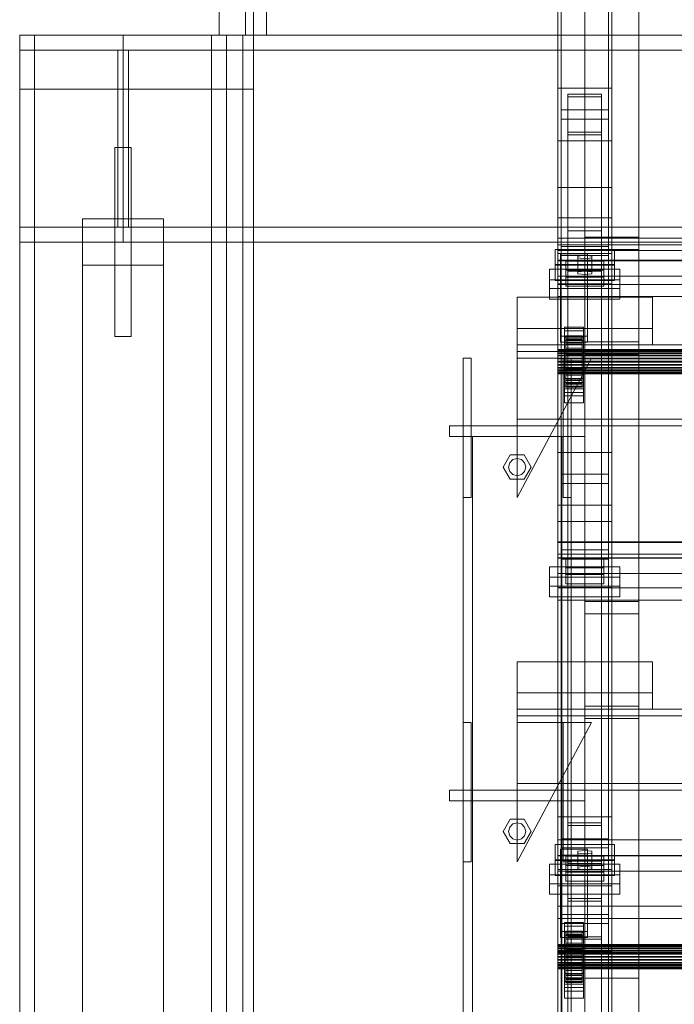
# Model space of a CAD drawing. Header units: millimetres. Extents: x -1970 to 61924, y -58230 to 6847.
# Tile 266 of 656: x -1898 to -1414, y -33417 to -32689. Entities that reach past the tile are written whole.
import ezdxf

# ---------------------------------------------------------------- set-up
doc = ezdxf.new("R2010")
doc.units = ezdxf.units.MM
for name, color, linetype, lineweight in [('COTAS_O', 1, 'Continuous', 0), ('frontal_C03', 7, 'Continuous', 0), ('frontal_tolva', 7, 'Continuous', 0)]:
    doc.layers.add(name, color=color, linetype=linetype, lineweight=lineweight)
doc.dimstyles.new('R19_100', dxfattribs={"dimtxt": 250, "dimasz": 150, "dimexe": 150, "dimexo": 80, "dimgap": 100, "dimtad": 1, "dimtih": 1, "dimtoh": 1, "dimdsep": 46, "dimcen": 0.09, "dimadec": 0, "dimazin": 0, "dimtfac": 1, "dimtdec": 4, "dimtofl": 0, "dimtmove": 0, "dimatfit": 3, "dimfxl": 1, "dimtolj": 1, "dimtzin": 0, "dimarcsym": 0})

# ---------------------------------------------------------------- blocks, each defined once
blk = doc.blocks.new('DIM_R26_45')
at = {"layer": 'COTAS_O'}
for p, q in [((-1725, -31700), (-1025, -31700)), ((-1025, -31700), (-1070, -31850)), ((-1025, -34400), (-1025, -31700)), ((-1025, -31700), (-980, -31850)), ((-1025, -34400), (-1070, -34250)), ((-1025, -34400), (-980, -34250)), ((-1725, -34400), (-1025, -34400))]:
    blk.add_line(p, q, dxfattribs=at)
blk.add_text('2700 O', height=250, rotation=90, dxfattribs=at).set_placement((-1125, -33050))
blk = doc.blocks.new('DIM_R26_46')
at = {"layer": 'COTAS_O'}
for p, q in [((-1725, -33700), (-1575, -33655)), ((1725, -33700), (1575, -33655)), ((-1725, -34400), (-1725, -33700)), ((-1725, -33700), (1725, -33700)), ((-1725, -33700), (-1575, -33745)), ((1725, -33700), (1575, -33745)), ((1725, -34400), (1725, -33700))]:
    blk.add_line(p, q, dxfattribs=at)
blk.add_text('3450 O', height=250, dxfattribs=at).set_placement((0, -33600))

msp = doc.modelspace()

# ---------------------------------------------------------------- linework, layer by layer
at = {"layer": 'frontal_C03'}
for p, q in [((-1500, -34875.113), (-1500, -32314.944)), ((-1500, -32318.841), (-1500, -34879.011)), ((-1500, -32739.193), (-1500, -32514.617)), ((-1460, -32514.617), (-1460, -32739.193)), ((-1497.5, -32856.206), (-1497.5, -32530.737)), ((-1497.5, -32862.943), (-1497.5, -32537.475)), ((-1462.5, -32530.737), (-1462.5, -32856.206)), ((-1462.5, -32862.943), (-1462.5, -32537.475)), ((-1500, -32778.171), (-1500, -32553.595)), ((-1460, -32778.171), (-1460, -32553.595)), ((-1480, -32926.85), (-1480, -32579.944)), ((-1440, -32579.944), (-1440, -32926.85)), ((-1480, -32588.927), (-1480, -32935.833)), ((-1440, -32935.833), (-1440, -32588.927)), ((-1460, -32739.193), (-1500, -32739.193)), ((-1500, -32739.193), (-1500, -32778.171)), ((-1500, -33008.685), (-1500, -32739.193)), ((-1460, -32778.171), (-1460, -32739.193)), ((-1460, -32739.193), (-1460, -33008.685)), ((-1492.5, -32773.613), (-1492.5, -32743.751)), ((-1492.5, -32743.751), (-1467.5, -32743.751)), ((-1492.5, -32743.751), (-1492.5, -32844.643)), ((-1467.5, -32745.504), (-1492.5, -32745.504)), ((-1492.5, -32745.504), (-1492.5, -32771.861)), ((-1492.5, -33340.464), (-1492.5, -32745.504)), ((-1467.5, -32743.751), (-1467.5, -32773.613)), ((-1467.5, -32844.643), (-1467.5, -32743.751)), ((-1467.5, -32771.861), (-1467.5, -32745.504)), ((-1467.5, -32745.504), (-1467.5, -33340.464)), ((-1497.5, -32762.051), (-1497.5, -32755.314)), ((-1497.5, -32755.314), (-1462.5, -32755.314)), ((-1497.5, -33080.782), (-1497.5, -32755.314)), ((-1462.5, -32755.314), (-1462.5, -32762.051)), ((-1462.5, -32755.314), (-1462.5, -33080.782)), ((-1462.5, -32762.051), (-1497.5, -32762.051)), ((-1497.5, -33087.519), (-1497.5, -32762.051)), ((-1462.5, -33087.519), (-1462.5, -32762.051)), ((-1500, -32778.171), (-1460, -32778.171)), ((-1500, -33047.663), (-1500, -32778.171)), ((-1492.5, -32771.861), (-1467.5, -32771.861)), ((-1492.5, -33366.821), (-1492.5, -32771.861)), ((-1467.5, -32773.613), (-1492.5, -32773.613)), ((-1492.5, -32773.613), (-1492.5, -32874.506)), ((-1467.5, -33366.821), (-1467.5, -32771.861)), ((-1467.5, -32773.613), (-1467.5, -32874.506)), ((-1460, -33047.663), (-1460, -32778.171)), ((-1460, -32812.755), (-1500, -32812.755)), ((-1500, -32812.755), (-1500, -32861.478)), ((-1500, -32835.213), (-1500, -32812.755)), ((-1460, -32861.478), (-1460, -32812.755)), ((-1460, -32812.755), (-1460, -32835.213)), ((-1460, -32835.213), (-1500, -32835.213)), ((-1500, -32835.213), (-1500, -32883.936)), ((-1500, -33059.789), (-1500, -32835.213)), ((-1460, -32883.936), (-1460, -32835.213)), ((-1460, -32835.213), (-1460, -33059.789)), ((-1500, -32859.194), (-1500, -32850.211)), ((-1500, -32850.211), (1500, -32850.211)), ((-1500, -32884.317), (-1500, -32850.211)), ((-1467.5, -32844.643), (-1492.5, -32844.643)), ((-1492.5, -32844.643), (-1492.5, -32874.506)), ((-1480, -32858.418), (-1480, -32849.435)), ((-1480, -32849.435), (-1440, -32849.435)), ((-1480, -33196.342), (-1480, -32849.435)), ((-1467.5, -32874.506), (-1467.5, -32844.643)), ((-1440, -32849.435), (-1440, -32858.418)), ((-1440, -32849.435), (-1440, -33196.342)), ((-1500, -32866.511), (-1500, -32855.102)), ((-1500, -32855.102), (1500, -32855.102)), ((-1500, -32866.796), (-1500, -32855.102)), ((-1462.5, -32856.206), (-1497.5, -32856.206)), ((-1497.5, -32856.206), (-1497.5, -32862.943)), ((-1462.5, -32862.943), (-1462.5, -32856.206)), ((-1502, -32869.718), (-1502, -32858.49)), ((-1502, -32858.49), (-1458, -32858.49)), ((-1502, -32870.183), (-1502, -32858.49)), ((1500, -32859.194), (-1500, -32859.194)), ((-1500, -32859.194), (-1500, -32893.3)), ((-1500, -32861.478), (-1460, -32861.478)), ((-1500, -32883.936), (-1500, -32861.478)), ((-1498, -32866.35), (-1498, -32861.858)), ((-1498, -32861.858), (-1478, -32861.858)), ((-1498, -32922.664), (-1498, -32861.858)), ((-1497.5, -32862.943), (-1462.5, -32862.943)), ((-1480, -32862.757), (-1485.196, -32863.43)), ((-1485.196, -32863.43), (-1485.196, -32864.778)), ((-1485.196, -32875.124), (-1485.196, -32863.43)), ((-1485.196, -32864.778), (-1480, -32865.452)), ((-1485.196, -32876.471), (-1485.196, -32864.778)), ((-1440, -32858.418), (-1480, -32858.418)), ((-1480, -32858.418), (-1480, -33205.325)), ((-1474.804, -32863.43), (-1480, -32862.757)), ((-1480, -32874.45), (-1480, -32862.757)), ((-1480, -32865.452), (-1474.804, -32864.778)), ((-1480, -32865.452), (-1480, -32877.145)), ((-1478, -32861.858), (-1478, -32866.35)), ((-1478, -32861.858), (-1478, -32922.664)), ((-1474.804, -32864.778), (-1474.804, -32863.43)), ((-1474.804, -32875.124), (-1474.804, -32863.43)), ((-1474.804, -32876.471), (-1474.804, -32864.778)), ((-1460, -32883.936), (-1460, -32861.478)), ((-1458, -32858.49), (-1458, -32869.718)), ((-1458, -32858.49), (-1458, -32870.183)), ((-1440, -33205.325), (-1440, -32858.418)), ((-1458, -32869.718), (-1502, -32869.718)), ((-1502, -32869.718), (-1502, -32881.412)), ((-1458, -32870.183), (-1502, -32870.183)), ((-1502, -32870.183), (-1502, -32881.412)), ((1500, -32866.511), (-1500, -32866.511)), ((-1500, -32866.511), (-1500, -32878.204)), ((1500, -32866.796), (-1500, -32866.796)), ((-1500, -32866.796), (-1500, -32878.204)), ((-1478, -32866.35), (-1498, -32866.35)), ((-1498, -32866.35), (-1498, -32927.156)), ((-1494, -32873.919), (-1494, -32867.182)), ((-1494, -32867.182), (-1466, -32867.182)), ((-1494, -32878.876), (-1494, -32867.182)), ((-1478, -32927.156), (-1478, -32866.35)), ((-1466, -32867.182), (-1466, -32873.919)), ((-1466, -32867.182), (-1466, -32878.876)), ((-1458, -32881.412), (-1458, -32869.718)), ((-1458, -32881.412), (-1458, -32870.183)), ((-1506, -32887.482), (-1506, -32873.109)), ((-1506, -32873.109), (-1454, -32873.109)), ((-1506, -32880.905), (-1506, -32873.109)), ((-1500, -32878.204), (1500, -32878.204)), ((-1466, -32873.919), (-1494, -32873.919)), ((-1494, -32873.919), (-1494, -32885.613)), ((-1466, -32878.876), (-1494, -32878.876)), ((-1494, -32878.876), (-1494, -32885.613)), ((-1492.5, -32874.506), (-1467.5, -32874.506)), ((-1485.196, -32875.124), (-1480, -32874.45)), ((-1485.196, -32876.471), (-1485.196, -32875.124)), ((-1480, -32877.145), (-1485.196, -32876.471)), ((-1480, -32874.45), (-1474.804, -32875.124)), ((-1474.804, -32876.471), (-1480, -32877.145)), ((-1474.804, -32875.124), (-1474.804, -32876.471)), ((-1466, -32885.613), (-1466, -32873.919)), ((-1466, -32885.613), (-1466, -32878.876)), ((-1454, -32873.109), (-1454, -32887.482)), ((-1454, -32873.109), (-1454, -32880.905)), ((-1454, -32880.905), (-1506, -32880.905)), ((-1506, -32880.905), (-1506, -32895.278)), ((-1502, -32881.412), (-1458, -32881.412)), ((-1500, -32883.936), (-1460, -32883.936)), ((-1500, -33108.512), (-1500, -32883.936)), ((1500, -32884.317), (-1500, -32884.317)), ((-1500, -32884.317), (-1500, -32893.3)), ((-1494, -32885.613), (-1466, -32885.613)), ((-1460, -33108.512), (-1460, -32883.936)), ((-1454, -32895.278), (-1454, -32880.905)), ((-1530, -32916.942), (-1530, -32893.896)), ((-1530, -32893.896), (-1430, -32893.896)), ((-1530, -32928.942), (-1530, -32893.896)), ((-1454, -32887.482), (-1506, -32887.482)), ((-1506, -32887.482), (-1506, -32895.278)), ((-1500, -32893.3), (1500, -32893.3)), ((-1454, -32895.278), (-1454, -32887.482)), ((-1430, -32893.896), (-1430, -32916.942)), ((-1430, -32893.896), (-1430, -32928.942)), ((-1506, -32895.278), (-1454, -32895.278)), ((-1495, -32918.767), (-1495, -32916.072)), ((-1495, -32916.072), (-1481, -32916.072)), ((-1495, -32956.999), (-1495, -32916.072)), ((-1481, -32916.072), (-1481, -32918.767)), ((-1481, -32916.072), (-1481, -32956.999)), ((-1430, -32916.942), (-1530, -32916.942)), ((-1530, -32916.942), (-1530, -32928.942)), ((-1478, -32922.664), (-1498, -32922.664)), ((-1498, -32922.664), (-1498, -32927.156)), ((-1481, -32918.767), (-1495, -32918.767)), ((-1495, -32918.767), (-1495, -32959.694)), ((-1495, -32925.953), (-1495, -32923.258)), ((-1495, -32923.258), (-1481, -32923.258)), ((-1495, -32964.185), (-1495, -32923.258)), ((-1494, -32932.482), (-1494, -32922.488)), ((-1494, -32922.488), (-1494, -32923.308)), ((-1494, -32922.488), (-1482, -32922.488)), ((-1494, -32922.961), (-1494, -32922.488)), ((-1494, -32932.706), (-1494, -32922.961)), ((-1494, -32922.961), (-1482, -32922.961)), ((-1494, -32924.696), (-1494, -32922.961)), ((-1494, -32932.87), (-1494, -32923.308)), ((-1494, -32923.308), (-1494, -32925.367)), ((-1494, -32923.308), (-1482, -32923.308)), ((-1482, -32923.308), (-1482, -32922.488)), ((-1482, -32922.488), (-1482, -32932.482)), ((-1482, -32922.488), (-1482, -32922.961)), ((-1482, -32922.961), (-1482, -32932.706)), ((-1482, -32922.961), (-1482, -32924.696)), ((-1482, -32925.367), (-1482, -32923.308)), ((-1482, -32923.308), (-1482, -32932.87)), ((-1481, -32959.694), (-1481, -32918.767)), ((-1481, -32923.258), (-1481, -32925.953)), ((-1481, -32923.258), (-1481, -32964.185)), ((-1478, -32927.156), (-1478, -32922.664)), ((-1430, -32928.942), (-1430, -32916.942)), ((-1530, -32928.942), (-1530, -32933.942)), ((1530, -32928.942), (-1530, -32928.942)), ((-1530, -32928.942), (-1430, -32928.942)), ((-1498, -32927.156), (-1478, -32927.156)), ((-1481, -32925.953), (-1495, -32925.953)), ((-1495, -32925.953), (-1495, -32966.88)), ((-1494, -32933.528), (-1494, -32924.696)), ((-1494, -32924.696), (-1482, -32924.696)), ((-1494, -32927.575), (-1494, -32924.696)), ((-1494, -32933.845), (-1494, -32925.367)), ((-1494, -32925.367), (-1494, -32928.523)), ((-1494, -32925.367), (-1482, -32925.367)), ((-1494, -32934.891), (-1494, -32927.575)), ((-1494, -32927.575), (-1482, -32927.575)), ((-1494, -32931.401), (-1494, -32927.575)), ((-1494, -32935.34), (-1494, -32928.523)), ((-1494, -32928.523), (-1494, -32932.562)), ((-1494, -32928.523), (-1482, -32928.523)), ((-1482, -32924.696), (-1482, -32933.528)), ((-1482, -32924.696), (-1482, -32927.575)), ((-1482, -32928.523), (-1482, -32925.367)), ((-1482, -32925.367), (-1482, -32933.845)), ((-1482, -32927.575), (-1482, -32934.891)), ((-1482, -32927.575), (-1482, -32931.401)), ((-1482, -32932.562), (-1482, -32928.523)), ((-1482, -32928.523), (-1482, -32935.34)), ((-1481, -32966.88), (-1481, -32925.953)), ((-1440, -32926.85), (-1480, -32926.85)), ((-1480, -32926.85), (-1480, -32935.833)), ((-1440, -32935.833), (-1440, -32926.85)), ((1530, -32933.942), (-1530, -32933.942)), ((-1530, -32933.942), (-1530, -32983.942)), ((-1500, -32932.706), (-1500, -32932.482)), ((-1500, -32932.482), (-1500, -32932.87)), ((-1500, -32932.482), (1500, -32932.482)), ((-1500, -32933.528), (-1500, -32932.706)), ((-1500, -32932.706), (1500, -32932.706)), ((-1500, -32932.87), (-1500, -32933.845)), ((-1500, -32932.87), (1500, -32932.87)), ((-1500, -32934.891), (-1500, -32933.528)), ((-1500, -32933.528), (1500, -32933.528)), ((-1500, -32933.845), (-1500, -32935.34)), ((-1500, -32933.845), (1500, -32933.845)), ((-1500, -32936.704), (-1500, -32934.891)), ((-1500, -32934.891), (1500, -32934.891)), ((-1500, -32935.34), (-1500, -32937.254)), ((-1500, -32935.34), (1500, -32935.34)), ((-1500, -32938.841), (-1500, -32936.704)), ((-1500, -32936.704), (1500, -32936.704)), ((-1500, -32937.254), (-1500, -32939.455)), ((-1500, -32937.254), (1500, -32937.254)), ((-1494, -32936.704), (-1494, -32931.401)), ((-1494, -32931.401), (-1482, -32931.401)), ((-1494, -32935.914), (-1494, -32931.401)), ((-1494, -32932.87), (-1494, -32932.482)), ((-1482, -32932.482), (-1494, -32932.482)), ((-1494, -32932.482), (-1494, -32932.706)), ((-1494, -32937.254), (-1494, -32932.562)), ((-1494, -32932.562), (-1494, -32937.209)), ((-1494, -32932.562), (-1482, -32932.562)), ((-1482, -32932.706), (-1494, -32932.706)), ((-1494, -32932.706), (-1494, -32933.528)), ((-1494, -32933.845), (-1494, -32932.87)), ((-1482, -32932.87), (-1494, -32932.87)), ((-1482, -32933.528), (-1494, -32933.528)), ((-1494, -32933.528), (-1494, -32934.891)), ((-1494, -32935.34), (-1494, -32933.845)), ((-1482, -32933.845), (-1494, -32933.845)), ((-1482, -32934.891), (-1494, -32934.891)), ((-1494, -32934.891), (-1494, -32936.704)), ((-1494, -32937.254), (-1494, -32935.34)), ((-1482, -32935.34), (-1494, -32935.34)), ((-1494, -32938.841), (-1494, -32935.914)), ((-1494, -32935.914), (-1482, -32935.914)), ((-1494, -32940.806), (-1494, -32935.914)), ((-1482, -32936.704), (-1494, -32936.704)), ((-1494, -32936.704), (-1494, -32938.841)), ((-1494, -32937.209), (-1494, -32939.455)), ((-1482, -32937.209), (-1494, -32937.209)), ((-1494, -32937.209), (-1494, -32942.146)), ((-1494, -32939.455), (-1494, -32937.254)), ((-1482, -32937.254), (-1494, -32937.254)), ((-1482, -32931.401), (-1482, -32936.704)), ((-1482, -32931.401), (-1482, -32935.914)), ((-1482, -32932.482), (-1482, -32932.87)), ((-1482, -32932.706), (-1482, -32932.482)), ((-1482, -32937.209), (-1482, -32932.562)), ((-1482, -32932.562), (-1482, -32937.254)), ((-1482, -32933.528), (-1482, -32932.706)), ((-1482, -32932.87), (-1482, -32933.845)), ((-1482, -32934.891), (-1482, -32933.528)), ((-1482, -32933.845), (-1482, -32935.34)), ((-1482, -32936.704), (-1482, -32934.891)), ((-1482, -32935.34), (-1482, -32937.254)), ((-1482, -32935.914), (-1482, -32938.841)), ((-1482, -32935.914), (-1482, -32940.806)), ((-1482, -32938.841), (-1482, -32936.704)), ((-1482, -32939.455), (-1482, -32937.209)), ((-1482, -32942.146), (-1482, -32937.209)), ((-1482, -32937.254), (-1482, -32939.455)), ((-1480, -32935.833), (-1440, -32935.833)), ((-1570, -33041.942), (-1570, -32938.942)), ((-1570, -32938.942), (-1564, -32938.942)), ((-1564, -33041.942), (-1564, -32938.942)), ((-1530, -33041.942), (-1475, -32938.942)), ((-1475, -32938.942), (-1530, -32938.942)), ((-1530, -32938.942), (-1530, -33041.942)), ((-1500, -32941.158), (-1500, -32938.841)), ((-1500, -32938.841), (1500, -32938.841)), ((-1500, -32939.455), (-1500, -32941.793)), ((1500, -32939.455), (-1500, -32939.455)), ((-1500, -32943.497), (-1500, -32941.158)), ((-1500, -32941.158), (1500, -32941.158)), ((-1500, -32941.793), (-1500, -32944.111)), ((-1500, -32941.793), (1500, -32941.793)), ((-1500, -32945.698), (-1500, -32943.497)), ((-1500, -32943.497), (1500, -32943.497)), ((-1500, -32944.111), (-1500, -32946.248)), ((-1500, -32944.111), (1500, -32944.111)), ((-1500, -32947.611), (-1500, -32945.698)), ((-1500, -32945.698), (1500, -32945.698)), ((-1496, -33041.942), (-1496, -32938.942)), ((-1496, -32938.942), (-1490, -32938.942)), ((-1482, -32938.841), (-1494, -32938.841)), ((-1494, -32938.841), (-1494, -32941.158)), ((-1494, -32939.455), (-1482, -32939.455)), ((-1494, -32941.793), (-1494, -32939.455)), ((-1494, -32941.158), (-1494, -32940.806)), ((-1494, -32940.806), (-1482, -32940.806)), ((-1494, -32945.743), (-1494, -32940.806)), ((-1482, -32941.158), (-1494, -32941.158)), ((-1494, -32941.158), (-1494, -32943.497)), ((-1494, -32944.111), (-1494, -32941.793)), ((-1494, -32941.793), (-1494, -32942.146)), ((-1482, -32941.793), (-1494, -32941.793)), ((-1494, -32942.146), (-1494, -32947.038)), ((-1494, -32942.146), (-1482, -32942.146)), ((-1494, -32943.497), (-1494, -32945.743)), ((-1482, -32943.497), (-1494, -32943.497)), ((-1494, -32943.497), (-1494, -32945.698)), ((-1494, -32946.248), (-1494, -32944.111)), ((-1494, -32944.111), (-1494, -32947.038)), ((-1482, -32944.111), (-1494, -32944.111)), ((-1494, -32945.698), (-1494, -32950.389)), ((-1482, -32945.698), (-1494, -32945.698)), ((-1494, -32945.698), (-1494, -32947.611)), ((-1490, -33041.942), (-1490, -32938.942)), ((-1482, -32941.158), (-1482, -32938.841)), ((-1482, -32939.455), (-1482, -32941.793)), ((-1482, -32940.806), (-1482, -32941.158)), ((-1482, -32940.806), (-1482, -32945.743)), ((-1482, -32943.497), (-1482, -32941.158)), ((-1482, -32942.146), (-1482, -32941.793)), ((-1482, -32941.793), (-1482, -32944.111)), ((-1482, -32947.038), (-1482, -32942.146)), ((-1482, -32945.743), (-1482, -32943.497)), ((-1482, -32945.698), (-1482, -32943.497)), ((-1482, -32947.038), (-1482, -32944.111)), ((-1482, -32944.111), (-1482, -32946.248)), ((-1482, -32950.389), (-1482, -32945.698)), ((-1482, -32947.611), (-1482, -32945.698)), ((-1500, -32946.248), (-1500, -32948.06)), ((-1500, -32946.248), (1500, -32946.248)), ((-1500, -32949.107), (-1500, -32947.611)), ((-1500, -32947.611), (1500, -32947.611)), ((-1500, -32948.06), (-1500, -32949.424)), ((-1500, -32948.06), (1500, -32948.06)), ((-1500, -32950.082), (-1500, -32949.107)), ((-1500, -32949.107), (1500, -32949.107)), ((-1500, -32949.424), (-1500, -32950.246)), ((-1500, -32949.424), (1500, -32949.424)), ((-1500, -32950.47), (-1500, -32950.082)), ((-1500, -32950.082), (1500, -32950.082)), ((-1500, -32950.246), (-1500, -32950.47)), ((-1500, -32950.246), (1500, -32950.246)), ((-1500, -32950.47), (1500, -32950.47)), ((-1494, -32945.743), (-1482, -32945.743)), ((-1494, -32950.389), (-1494, -32945.743)), ((-1494, -32948.06), (-1494, -32946.248)), ((-1494, -32946.248), (-1494, -32951.551)), ((-1482, -32946.248), (-1494, -32946.248)), ((-1494, -32947.038), (-1494, -32951.551)), ((-1494, -32947.038), (-1482, -32947.038)), ((-1494, -32947.611), (-1494, -32954.429)), ((-1482, -32947.611), (-1494, -32947.611)), ((-1494, -32947.611), (-1494, -32949.107)), ((-1494, -32949.424), (-1494, -32948.06)), ((-1494, -32948.06), (-1494, -32955.377)), ((-1482, -32948.06), (-1494, -32948.06)), ((-1494, -32949.107), (-1494, -32957.585)), ((-1482, -32949.107), (-1494, -32949.107)), ((-1494, -32949.107), (-1494, -32950.082)), ((-1494, -32950.246), (-1494, -32949.424)), ((-1494, -32949.424), (-1494, -32958.255)), ((-1482, -32949.424), (-1494, -32949.424)), ((-1494, -32950.082), (-1494, -32959.644)), ((-1482, -32950.082), (-1494, -32950.082)), ((-1494, -32950.082), (-1494, -32950.47)), ((-1494, -32950.47), (-1494, -32950.246)), ((-1494, -32950.246), (-1494, -32959.991)), ((-1482, -32950.246), (-1494, -32950.246)), ((-1494, -32950.389), (-1482, -32950.389)), ((-1494, -32954.429), (-1494, -32950.389)), ((-1494, -32950.47), (-1494, -32960.464)), ((-1482, -32950.47), (-1494, -32950.47)), ((-1494, -32951.551), (-1494, -32955.377)), ((-1494, -32951.551), (-1482, -32951.551)), ((-1482, -32945.743), (-1482, -32950.389)), ((-1482, -32951.551), (-1482, -32946.248)), ((-1482, -32946.248), (-1482, -32948.06)), ((-1482, -32951.551), (-1482, -32947.038)), ((-1482, -32954.429), (-1482, -32947.611)), ((-1482, -32949.107), (-1482, -32947.611)), ((-1482, -32955.377), (-1482, -32948.06)), ((-1482, -32948.06), (-1482, -32949.424)), ((-1482, -32957.585), (-1482, -32949.107)), ((-1482, -32950.082), (-1482, -32949.107)), ((-1482, -32958.255), (-1482, -32949.424)), ((-1482, -32949.424), (-1482, -32950.246)), ((-1482, -32959.644), (-1482, -32950.082)), ((-1482, -32950.47), (-1482, -32950.082)), ((-1482, -32959.991), (-1482, -32950.246)), ((-1482, -32950.246), (-1482, -32950.47)), ((-1482, -32950.389), (-1482, -32954.429)), ((-1482, -32960.464), (-1482, -32950.47)), ((-1482, -32955.377), (-1482, -32951.551)), ((-1495, -32964.181), (-1495, -32953.851)), ((-1495, -32953.851), (-1481, -32953.851)), ((-1495, -32961.647), (-1495, -32953.851)), ((-1481, -32956.999), (-1495, -32956.999)), ((-1495, -32956.999), (-1495, -32959.694)), ((-1495, -32959.694), (-1481, -32959.694)), ((-1494, -32954.429), (-1482, -32954.429)), ((-1494, -32957.585), (-1494, -32954.429)), ((-1494, -32955.377), (-1494, -32958.255)), ((-1494, -32955.377), (-1482, -32955.377)), ((-1494, -32957.585), (-1482, -32957.585)), ((-1494, -32959.644), (-1494, -32957.585)), ((-1494, -32958.255), (-1494, -32959.991)), ((-1494, -32958.255), (-1482, -32958.255)), ((-1494, -32959.644), (-1482, -32959.644)), ((-1494, -32960.464), (-1494, -32959.644)), ((-1494, -32959.991), (-1494, -32960.464)), ((-1494, -32959.991), (-1482, -32959.991)), ((-1482, -32954.429), (-1482, -32957.585)), ((-1482, -32958.255), (-1482, -32955.377)), ((-1482, -32957.585), (-1482, -32959.644)), ((-1482, -32959.991), (-1482, -32958.255)), ((-1482, -32959.644), (-1482, -32960.464)), ((-1482, -32960.464), (-1482, -32959.991)), ((-1481, -32953.851), (-1481, -32964.181)), ((-1481, -32953.851), (-1481, -32961.647)), ((-1481, -32959.694), (-1481, -32956.999)), ((-1481, -32961.647), (-1495, -32961.647)), ((-1495, -32961.647), (-1495, -32971.977)), ((-1481, -32964.181), (-1495, -32964.181)), ((-1495, -32964.181), (-1495, -32971.977)), ((-1481, -32964.185), (-1495, -32964.185)), ((-1495, -32964.185), (-1495, -32966.88)), ((-1495, -32966.88), (-1481, -32966.88)), ((-1494, -32960.464), (-1482, -32960.464)), ((-1481, -32971.977), (-1481, -32961.647)), ((-1481, -32971.977), (-1481, -32964.181)), ((-1481, -32966.88), (-1481, -32964.185)), ((-1495, -32971.977), (-1481, -32971.977)), ((-1580, -32988.942), (-1480, -32988.942)), ((-1580, -32996.942), (-1580, -32988.942)), ((-1530, -32983.942), (-1530, -32988.942)), ((1530, -32983.942), (-1530, -32983.942)), ((1530, -32988.942), (-1530, -32988.942)), ((-1480, -32996.942), (-1480, -32988.942)), ((-1580, -32996.942), (-1480, -32996.942)), ((-1570, -32996.942), (-1563, -32996.942)), ((-1570, -35975), (-1570, -32996.942)), ((-1563, -35975), (-1563, -32996.942)), ((-1563, -32996.942), (-1497, -32996.942)), ((-1497, -32996.942), (-1490, -32996.942)), ((-1497, -35975), (-1497, -32996.942)), ((-1490, -35975), (-1490, -32996.942)), ((-1540.4, -33019.442), (-1535.2, -33010.436)), ((-1535.2, -33010.436), (-1524.8, -33010.436)), ((-1524.8, -33010.436), (-1519.6, -33019.442)), ((-1460, -33008.685), (-1500, -33008.685)), ((-1500, -33008.685), (-1500, -33047.663)), ((-1500, -33278.176), (-1500, -33008.685)), ((-1460, -33047.663), (-1460, -33008.685)), ((-1460, -33008.685), (-1460, -33278.176)), ((-1536.4, -33019.442), (-1535.543, -33016.242)), ((-1535.543, -33016.242), (-1533.2, -33013.9)), ((-1533.2, -33013.9), (-1530, -33013.042)), ((-1530, -33013.042), (-1526.8, -33013.9)), ((-1526.8, -33013.9), (-1524.457, -33016.242)), ((-1524.457, -33016.242), (-1523.6, -33019.442)), ((-1535.2, -33028.449), (-1540.4, -33019.442)), ((-1535.543, -33022.642), (-1536.4, -33019.442)), ((-1533.2, -33024.985), (-1535.543, -33022.642)), ((-1530, -33025.842), (-1533.2, -33024.985)), ((-1526.8, -33024.985), (-1530, -33025.842)), ((-1524.457, -33022.642), (-1526.8, -33024.985)), ((-1519.6, -33019.442), (-1524.8, -33028.449)), ((-1523.6, -33019.442), (-1524.457, -33022.642)), ((-1497.5, -33031.542), (-1497.5, -33024.805)), ((-1497.5, -33024.805), (-1462.5, -33024.805)), ((-1497.5, -33350.274), (-1497.5, -33024.805)), ((-1462.5, -33024.805), (-1462.5, -33031.542)), ((-1462.5, -33024.805), (-1462.5, -33350.274)), ((-1524.8, -33028.449), (-1535.2, -33028.449)), ((-1462.5, -33031.542), (-1497.5, -33031.542)), ((-1497.5, -33357.011), (-1497.5, -33031.542)), ((-1462.5, -33357.011), (-1462.5, -33031.542)), ((-1564, -33041.942), (-1570, -33041.942)), ((-1500, -33047.663), (-1460, -33047.663)), ((-1500, -33317.154), (-1500, -33047.663)), ((-1490, -33041.942), (-1496, -33041.942)), ((-1460, -33317.154), (-1460, -33047.663)), ((-1460, -33059.789), (-1500, -33059.789)), ((-1500, -33059.789), (-1500, -33108.512)), ((-1500, -33329.281), (-1500, -33059.789)), ((-1460, -33108.512), (-1460, -33059.789)), ((-1460, -33059.789), (-1460, -33329.281)), ((-1500, -33083.77), (-1500, -33074.787)), ((-1500, -33074.787), (1500, -33074.787)), ((-1500, -33108.893), (-1500, -33074.787)), ((-1500, -33086.595), (-1500, -33075.187)), ((-1500, -33075.187), (1500, -33075.187)), ((-1500, -33086.88), (-1500, -33075.187)), ((1500, -33083.77), (-1500, -33083.77)), ((-1500, -33083.77), (-1500, -33117.876)), ((-1462.5, -33080.782), (-1497.5, -33080.782)), ((-1497.5, -33080.782), (-1497.5, -33087.519)), ((-1462.5, -33087.519), (-1462.5, -33080.782)), ((1500, -33086.595), (-1500, -33086.595)), ((-1500, -33086.595), (-1500, -33098.289)), ((1500, -33086.88), (-1500, -33086.88)), ((-1500, -33086.88), (-1500, -33098.289)), ((-1497.5, -33087.519), (-1462.5, -33087.519)), ((-1494, -33094.004), (-1494, -33087.267)), ((-1494, -33087.267), (-1466, -33087.267)), ((-1494, -33098.96), (-1494, -33087.267)), ((-1466, -33087.267), (-1466, -33094.004)), ((-1466, -33087.267), (-1466, -33098.96)), ((-1506, -33107.567), (-1506, -33093.194)), ((-1506, -33093.194), (-1454, -33093.194)), ((-1506, -33100.989), (-1506, -33093.194)), ((-1500, -33098.289), (1500, -33098.289)), ((-1466, -33094.004), (-1494, -33094.004)), ((-1494, -33094.004), (-1494, -33105.698)), ((-1466, -33105.698), (-1466, -33094.004)), ((-1454, -33093.194), (-1454, -33107.567)), ((-1454, -33093.194), (-1454, -33100.989)), ((-1454, -33100.989), (-1506, -33100.989)), ((-1506, -33100.989), (-1506, -33115.362)), ((-1466, -33098.96), (-1494, -33098.96)), ((-1494, -33098.96), (-1494, -33105.698)), ((-1494, -33105.698), (-1466, -33105.698)), ((-1466, -33105.698), (-1466, -33098.96)), ((-1454, -33115.362), (-1454, -33100.989)), ((-1454, -33107.567), (-1506, -33107.567)), ((-1506, -33107.567), (-1506, -33115.362)), ((-1500, -33108.512), (-1460, -33108.512)), ((-1500, -33378.004), (-1500, -33108.512)), ((1500, -33108.893), (-1500, -33108.893)), ((-1500, -33108.893), (-1500, -33117.876)), ((-1460, -33378.004), (-1460, -33108.512)), ((-1454, -33115.362), (-1454, -33107.567)), ((-1506, -33115.362), (-1454, -33115.362)), ((-1500, -33117.876), (1500, -33117.876)), ((-1480, -33127.91), (-1480, -33118.927)), ((-1480, -33118.927), (-1440, -33118.927)), ((-1480, -33465.833), (-1480, -33118.927)), ((-1440, -33118.927), (-1440, -33127.91)), ((-1440, -33118.927), (-1440, -33465.833)), ((-1440, -33127.91), (-1480, -33127.91)), ((-1480, -33127.91), (-1480, -33474.816)), ((-1440, -33474.816), (-1440, -33127.91)), ((-1530, -33186.434), (-1530, -33163.387)), ((-1530, -33163.387), (-1430, -33163.387)), ((-1530, -33198.434), (-1530, -33163.387)), ((-1430, -33163.387), (-1430, -33186.434)), ((-1430, -33163.387), (-1430, -33198.434)), ((-1430, -33186.434), (-1530, -33186.434)), ((-1530, -33186.434), (-1530, -33198.434)), ((-1430, -33198.434), (-1430, -33186.434)), ((-1530, -33198.434), (-1530, -33203.434)), ((1530, -33198.434), (-1530, -33198.434)), ((-1530, -33198.434), (-1430, -33198.434)), ((-1440, -33196.342), (-1480, -33196.342)), ((-1480, -33196.342), (-1480, -33205.325)), ((-1440, -33205.325), (-1440, -33196.342)), ((1530, -33203.434), (-1530, -33203.434)), ((-1530, -33203.434), (-1530, -33253.434)), ((-1480, -33205.325), (-1440, -33205.325)), ((-1570, -33311.434), (-1570, -33208.434)), ((-1570, -33208.434), (-1564, -33208.434)), ((-1564, -33311.434), (-1564, -33208.434)), ((-1530, -33311.434), (-1475, -33208.434)), ((-1475, -33208.434), (-1530, -33208.434)), ((-1530, -33208.434), (-1530, -33311.434)), ((-1496, -33311.434), (-1496, -33208.434)), ((-1496, -33208.434), (-1490, -33208.434)), ((-1490, -33311.434), (-1490, -33208.434)), ((-1580, -33258.434), (-1480, -33258.434)), ((-1580, -33266.434), (-1580, -33258.434)), ((-1530, -33253.434), (-1530, -33258.434)), ((1530, -33253.434), (-1530, -33253.434)), ((1530, -33258.434), (-1530, -33258.434)), ((-1480, -33266.434), (-1480, -33258.434)), ((-1580, -33266.434), (-1480, -33266.434)), ((-1570, -33266.434), (-1563, -33266.434)), ((-1570, -35975), (-1570, -33266.434)), ((-1563, -35975), (-1563, -33266.434)), ((-1563, -33266.434), (-1497, -33266.434)), ((-1497, -33266.434), (-1490, -33266.434)), ((-1497, -35975), (-1497, -33266.434)), ((-1490, -35975), (-1490, -33266.434)), ((-1540.4, -33288.934), (-1535.2, -33279.927)), ((-1535.2, -33279.927), (-1524.8, -33279.927)), ((-1524.8, -33279.927), (-1519.6, -33288.934)), ((-1460, -33278.176), (-1500, -33278.176)), ((-1500, -33278.176), (-1500, -33317.154)), ((-1500, -33547.668), (-1500, -33278.176)), ((-1460, -33317.154), (-1460, -33278.176)), ((-1460, -33278.176), (-1460, -33547.668)), ((-1536.4, -33288.934), (-1535.543, -33285.734)), ((-1535.543, -33285.734), (-1533.2, -33283.391)), ((-1533.2, -33283.391), (-1530, -33282.534)), ((-1530, -33282.534), (-1526.8, -33283.391)), ((-1526.8, -33283.391), (-1524.457, -33285.734)), ((-1524.457, -33285.734), (-1523.6, -33288.934)), ((-1492.5, -33312.65), (-1492.5, -33282.68)), ((-1492.5, -33282.68), (-1467.5, -33282.68)), ((-1492.5, -33282.68), (-1492.5, -33338.657)), ((-1467.5, -33284.487), (-1492.5, -33284.487)), ((-1492.5, -33284.487), (-1492.5, -33310.844)), ((-1492.5, -33879.447), (-1492.5, -33284.487)), ((-1467.5, -33282.68), (-1467.5, -33312.65)), ((-1467.5, -33338.657), (-1467.5, -33282.68)), ((-1467.5, -33310.844), (-1467.5, -33284.487)), ((-1467.5, -33284.487), (-1467.5, -33879.447)), ((-1535.2, -33297.94), (-1540.4, -33288.934)), ((-1535.543, -33292.134), (-1536.4, -33288.934)), ((-1533.2, -33294.476), (-1535.543, -33292.134)), ((-1530, -33295.334), (-1533.2, -33294.476)), ((-1526.8, -33294.476), (-1530, -33295.334)), ((-1524.457, -33292.134), (-1526.8, -33294.476)), ((-1519.6, -33288.934), (-1524.8, -33297.94)), ((-1523.6, -33288.934), (-1524.457, -33292.134)), ((-1497.5, -33301.034), (-1497.5, -33294.297)), ((-1497.5, -33294.297), (-1462.5, -33294.297)), ((-1497.5, -33619.765), (-1497.5, -33294.297)), ((-1462.5, -33294.297), (-1462.5, -33301.034)), ((-1462.5, -33294.297), (-1462.5, -33619.765)), ((-1524.8, -33297.94), (-1535.2, -33297.94)), ((-1502, -33309.888), (-1502, -33298.659)), ((-1502, -33298.659), (-1458, -33298.659)), ((-1502, -33310.353), (-1502, -33298.659)), ((-1500, -33306.68), (-1500, -33295.272)), ((-1500, -33295.272), (1500, -33295.272)), ((-1500, -33306.965), (-1500, -33295.272)), ((-1498, -33306.519), (-1498, -33302.028)), ((-1498, -33302.028), (-1478, -33302.028)), ((-1498, -33362.834), (-1498, -33302.028)), ((-1462.5, -33301.034), (-1497.5, -33301.034)), ((-1497.5, -33626.502), (-1497.5, -33301.034)), ((-1478, -33302.028), (-1478, -33306.519)), ((-1478, -33302.028), (-1478, -33362.834)), ((-1462.5, -33626.502), (-1462.5, -33301.034)), ((-1458, -33298.659), (-1458, -33309.888)), ((-1458, -33298.659), (-1458, -33310.353)), ((1500, -33306.68), (-1500, -33306.68)), ((-1500, -33306.68), (-1500, -33318.373)), ((1500, -33306.965), (-1500, -33306.965)), ((-1500, -33306.965), (-1500, -33318.373)), ((-1478, -33306.519), (-1498, -33306.519)), ((-1498, -33306.519), (-1498, -33367.325)), ((-1494, -33314.089), (-1494, -33307.352)), ((-1494, -33307.352), (-1466, -33307.352)), ((-1494, -33319.045), (-1494, -33307.352)), ((-1480, -33302.926), (-1485.196, -33303.6)), ((-1485.196, -33303.6), (-1485.196, -33304.947)), ((-1485.196, -33315.293), (-1485.196, -33303.6)), ((-1485.196, -33304.947), (-1480, -33305.621)), ((-1485.196, -33316.641), (-1485.196, -33304.947)), ((-1474.804, -33303.6), (-1480, -33302.926)), ((-1480, -33314.62), (-1480, -33302.926)), ((-1480, -33305.621), (-1474.804, -33304.947)), ((-1480, -33305.621), (-1480, -33317.314)), ((-1478, -33367.325), (-1478, -33306.519)), ((-1474.804, -33304.947), (-1474.804, -33303.6)), ((-1474.804, -33315.293), (-1474.804, -33303.6)), ((-1474.804, -33316.641), (-1474.804, -33304.947)), ((-1466, -33307.352), (-1466, -33314.089)), ((-1466, -33307.352), (-1466, -33319.045)), ((-1564, -33311.434), (-1570, -33311.434)), ((-1506, -33327.651), (-1506, -33313.278)), ((-1506, -33313.278), (-1454, -33313.278)), ((-1506, -33321.074), (-1506, -33313.278)), ((-1458, -33309.888), (-1502, -33309.888)), ((-1502, -33309.888), (-1502, -33321.581)), ((-1458, -33310.353), (-1502, -33310.353)), ((-1502, -33310.353), (-1502, -33321.581)), ((-1490, -33311.434), (-1496, -33311.434)), ((-1466, -33314.089), (-1494, -33314.089)), ((-1494, -33314.089), (-1494, -33325.782)), ((-1492.5, -33310.844), (-1467.5, -33310.844)), ((-1492.5, -33905.804), (-1492.5, -33310.844)), ((-1467.5, -33312.65), (-1492.5, -33312.65)), ((-1492.5, -33312.65), (-1492.5, -33368.627)), ((-1485.196, -33315.293), (-1480, -33314.62)), ((-1485.196, -33316.641), (-1485.196, -33315.293)), ((-1480, -33317.314), (-1485.196, -33316.641)), ((-1480, -33314.62), (-1474.804, -33315.293)), ((-1474.804, -33316.641), (-1480, -33317.314)), ((-1474.804, -33315.293), (-1474.804, -33316.641)), ((-1467.5, -33905.804), (-1467.5, -33310.844)), ((-1467.5, -33312.65), (-1467.5, -33368.627)), ((-1466, -33325.782), (-1466, -33314.089)), ((-1458, -33321.581), (-1458, -33309.888)), ((-1458, -33321.581), (-1458, -33310.353)), ((-1454, -33313.278), (-1454, -33327.651)), ((-1454, -33313.278), (-1454, -33321.074)), ((-1454, -33321.074), (-1506, -33321.074)), ((-1506, -33321.074), (-1506, -33335.447)), ((-1502, -33321.581), (-1458, -33321.581)), ((-1500, -33317.154), (-1460, -33317.154)), ((-1500, -33586.646), (-1500, -33317.154)), ((-1500, -33318.373), (1500, -33318.373)), ((-1466, -33319.045), (-1494, -33319.045)), ((-1494, -33319.045), (-1494, -33325.782)), ((-1466, -33325.782), (-1466, -33319.045)), ((-1460, -33586.646), (-1460, -33317.154)), ((-1454, -33335.447), (-1454, -33321.074)), ((-1454, -33327.651), (-1506, -33327.651)), ((-1506, -33327.651), (-1506, -33335.447)), ((-1460, -33329.281), (-1500, -33329.281)), ((-1500, -33329.281), (-1500, -33378.004)), ((-1500, -33598.772), (-1500, -33329.281)), ((-1494, -33325.782), (-1466, -33325.782)), ((-1460, -33378.004), (-1460, -33329.281)), ((-1460, -33329.281), (-1460, -33598.772)), ((-1454, -33335.447), (-1454, -33327.651)), ((-1506, -33335.447), (-1454, -33335.447)), ((-1467.5, -33338.657), (-1492.5, -33338.657)), ((-1492.5, -33338.657), (-1492.5, -33368.627)), ((-1467.5, -33368.627), (-1467.5, -33338.657)), ((-1500, -33353.261), (-1500, -33344.278)), ((-1500, -33344.278), (1500, -33344.278)), ((-1500, -33378.384), (-1500, -33344.278)), ((-1492.5, -33366.821), (-1492.5, -33340.464)), ((-1492.5, -33340.464), (-1467.5, -33340.464)), ((-1467.5, -33340.464), (-1467.5, -33366.821)), ((1500, -33353.261), (-1500, -33353.261)), ((-1500, -33353.261), (-1500, -33387.367)), ((-1462.5, -33350.274), (-1497.5, -33350.274)), ((-1497.5, -33350.274), (-1497.5, -33357.011)), ((-1462.5, -33357.011), (-1462.5, -33350.274)), ((-1497.5, -33357.011), (-1462.5, -33357.011)), ((-1495, -33358.936), (-1495, -33356.241)), ((-1495, -33356.241), (-1481, -33356.241)), ((-1495, -33397.168), (-1495, -33356.241)), ((-1481, -33358.936), (-1495, -33358.936)), ((-1495, -33358.936), (-1495, -33399.863)), ((-1481, -33356.241), (-1481, -33358.936)), ((-1481, -33356.241), (-1481, -33397.168)), ((-1481, -33399.863), (-1481, -33358.936)), ((-1478, -33362.834), (-1498, -33362.834)), ((-1498, -33362.834), (-1498, -33367.325)), ((-1498, -33367.325), (-1478, -33367.325)), ((-1495, -33366.122), (-1495, -33363.428)), ((-1495, -33363.428), (-1481, -33363.428)), ((-1495, -33404.355), (-1495, -33363.428)), ((-1481, -33366.122), (-1495, -33366.122)), ((-1495, -33366.122), (-1495, -33407.05)), ((-1494, -33372.651), (-1494, -33362.657)), ((-1494, -33362.657), (-1494, -33363.478)), ((-1494, -33362.657), (-1482, -33362.657)), ((-1494, -33363.131), (-1494, -33362.657)), ((-1494, -33372.875), (-1494, -33363.131)), ((-1494, -33363.131), (-1482, -33363.131)), ((-1494, -33364.866), (-1494, -33363.131)), ((-1494, -33373.04), (-1494, -33363.478)), ((-1494, -33363.478), (-1494, -33365.536)), ((-1494, -33363.478), (-1482, -33363.478)), ((-1494, -33373.697), (-1494, -33364.866)), ((-1494, -33364.866), (-1482, -33364.866)), ((-1494, -33367.745), (-1494, -33364.866)), ((-1494, -33374.015), (-1494, -33365.536)), ((-1494, -33365.536), (-1494, -33368.693)), ((-1494, -33365.536), (-1482, -33365.536)), ((-1494, -33375.061), (-1494, -33367.745)), ((-1494, -33367.745), (-1482, -33367.745)), ((-1494, -33371.571), (-1494, -33367.745)), ((-1467.5, -33366.821), (-1492.5, -33366.821)), ((-1482, -33363.478), (-1482, -33362.657)), ((-1482, -33362.657), (-1482, -33372.651)), ((-1482, -33362.657), (-1482, -33363.131)), ((-1482, -33363.131), (-1482, -33372.875)), ((-1482, -33363.131), (-1482, -33364.866)), ((-1482, -33365.536), (-1482, -33363.478)), ((-1482, -33363.478), (-1482, -33373.04)), ((-1482, -33364.866), (-1482, -33373.697)), ((-1482, -33364.866), (-1482, -33367.745)), ((-1482, -33368.693), (-1482, -33365.536)), ((-1482, -33365.536), (-1482, -33374.015)), ((-1482, -33367.745), (-1482, -33375.061)), ((-1482, -33367.745), (-1482, -33371.571)), ((-1481, -33363.428), (-1481, -33366.122)), ((-1481, -33363.428), (-1481, -33404.355)), ((-1481, -33407.05), (-1481, -33366.122)), ((-1478, -33367.325), (-1478, -33362.834)), ((-1500, -33372.875), (-1500, -33372.651)), ((-1500, -33372.651), (-1500, -33373.04)), ((-1500, -33372.651), (1500, -33372.651)), ((-1500, -33373.697), (-1500, -33372.875)), ((-1500, -33372.875), (1500, -33372.875)), ((-1500, -33373.04), (-1500, -33374.015)), ((-1500, -33373.04), (1500, -33373.04)), ((-1500, -33375.061), (-1500, -33373.697)), ((-1500, -33373.697), (1500, -33373.697)), ((-1500, -33374.015), (-1500, -33375.51)), ((-1500, -33374.015), (1500, -33374.015)), ((-1500, -33376.873), (-1500, -33375.061)), ((-1500, -33375.061), (1500, -33375.061)), ((-1494, -33375.51), (-1494, -33368.693)), ((-1494, -33368.693), (-1494, -33372.732)), ((-1494, -33368.693), (-1482, -33368.693)), ((-1494, -33376.873), (-1494, -33371.571)), ((-1494, -33371.571), (-1482, -33371.571)), ((-1494, -33376.083), (-1494, -33371.571)), ((-1494, -33373.04), (-1494, -33372.651)), ((-1482, -33372.651), (-1494, -33372.651)), ((-1494, -33372.651), (-1494, -33372.875)), ((-1494, -33377.423), (-1494, -33372.732)), ((-1494, -33372.732), (-1494, -33377.378)), ((-1494, -33372.732), (-1482, -33372.732)), ((-1482, -33372.875), (-1494, -33372.875)), ((-1494, -33372.875), (-1494, -33373.697)), ((-1494, -33374.015), (-1494, -33373.04)), ((-1482, -33373.04), (-1494, -33373.04)), ((-1482, -33373.697), (-1494, -33373.697)), ((-1494, -33373.697), (-1494, -33375.061)), ((-1494, -33375.51), (-1494, -33374.015)), ((-1482, -33374.015), (-1494, -33374.015)), ((-1482, -33375.061), (-1494, -33375.061)), ((-1494, -33375.061), (-1494, -33376.873)), ((-1492.5, -33368.627), (-1467.5, -33368.627)), ((-1482, -33372.732), (-1482, -33368.693)), ((-1482, -33368.693), (-1482, -33375.51)), ((-1482, -33371.571), (-1482, -33376.873)), ((-1482, -33371.571), (-1482, -33376.083)), ((-1482, -33372.651), (-1482, -33373.04)), ((-1482, -33372.875), (-1482, -33372.651)), ((-1482, -33377.378), (-1482, -33372.732)), ((-1482, -33372.732), (-1482, -33377.423)), ((-1482, -33373.697), (-1482, -33372.875)), ((-1482, -33373.04), (-1482, -33374.015)), ((-1482, -33375.061), (-1482, -33373.697)), ((-1482, -33374.015), (-1482, -33375.51)), ((-1482, -33376.873), (-1482, -33375.061)), ((-1500, -33375.51), (-1500, -33377.423)), ((-1500, -33375.51), (1500, -33375.51)), ((-1500, -33379.011), (-1500, -33376.873)), ((-1500, -33376.873), (1500, -33376.873)), ((-1500, -33377.423), (-1500, -33379.624)), ((-1500, -33377.423), (1500, -33377.423)), ((-1500, -33378.004), (-1460, -33378.004)), ((-1500, -33647.495), (-1500, -33378.004)), ((1500, -33378.384), (-1500, -33378.384)), ((-1500, -33378.384), (-1500, -33387.367)), ((-1500, -33381.328), (-1500, -33379.011)), ((-1500, -33379.011), (1500, -33379.011)), ((-1500, -33379.624), (-1500, -33381.963)), ((1500, -33379.624), (-1500, -33379.624)), ((-1500, -33383.667), (-1500, -33381.328)), ((-1500, -33381.328), (1500, -33381.328)), ((-1500, -33381.963), (-1500, -33384.28)), ((-1500, -33381.963), (1500, -33381.963)), ((-1494, -33377.423), (-1494, -33375.51)), ((-1482, -33375.51), (-1494, -33375.51)), ((-1494, -33379.011), (-1494, -33376.083)), ((-1494, -33376.083), (-1482, -33376.083)), ((-1494, -33380.975), (-1494, -33376.083)), ((-1482, -33376.873), (-1494, -33376.873)), ((-1494, -33376.873), (-1494, -33379.011)), ((-1494, -33377.378), (-1494, -33379.624)), ((-1482, -33377.378), (-1494, -33377.378)), ((-1494, -33377.378), (-1494, -33382.316)), ((-1494, -33379.624), (-1494, -33377.423)), ((-1482, -33377.423), (-1494, -33377.423)), ((-1482, -33379.011), (-1494, -33379.011)), ((-1494, -33379.011), (-1494, -33381.328)), ((-1494, -33379.624), (-1482, -33379.624)), ((-1494, -33381.963), (-1494, -33379.624)), ((-1494, -33381.328), (-1494, -33380.975)), ((-1494, -33380.975), (-1482, -33380.975)), ((-1494, -33385.912), (-1494, -33380.975)), ((-1482, -33381.328), (-1494, -33381.328)), ((-1494, -33381.328), (-1494, -33383.667)), ((-1494, -33384.28), (-1494, -33381.963)), ((-1494, -33381.963), (-1494, -33382.316)), ((-1482, -33381.963), (-1494, -33381.963)), ((-1494, -33382.316), (-1494, -33387.207)), ((-1494, -33382.316), (-1482, -33382.316)), ((-1482, -33375.51), (-1482, -33377.423)), ((-1482, -33376.083), (-1482, -33379.011)), ((-1482, -33376.083), (-1482, -33380.975)), ((-1482, -33379.011), (-1482, -33376.873)), ((-1482, -33379.624), (-1482, -33377.378)), ((-1482, -33382.316), (-1482, -33377.378)), ((-1482, -33377.423), (-1482, -33379.624)), ((-1482, -33381.328), (-1482, -33379.011)), ((-1482, -33379.624), (-1482, -33381.963)), ((-1482, -33380.975), (-1482, -33381.328)), ((-1482, -33380.975), (-1482, -33385.912)), ((-1482, -33383.667), (-1482, -33381.328)), ((-1482, -33382.316), (-1482, -33381.963)), ((-1482, -33381.963), (-1482, -33384.28)), ((-1482, -33387.207), (-1482, -33382.316)), ((-1460, -33647.495), (-1460, -33378.004)), ((-1500, -33385.868), (-1500, -33383.667)), ((-1500, -33383.667), (1500, -33383.667)), ((-1500, -33384.28), (-1500, -33386.418)), ((-1500, -33384.28), (1500, -33384.28)), ((-1500, -33387.781), (-1500, -33385.868)), ((-1500, -33385.868), (1500, -33385.868)), ((-1500, -33386.418), (-1500, -33388.23)), ((-1500, -33386.418), (1500, -33386.418)), ((-1500, -33387.367), (1500, -33387.367)), ((-1500, -33389.276), (-1500, -33387.781)), ((-1500, -33387.781), (1500, -33387.781)), ((-1500, -33388.23), (-1500, -33389.594)), ((-1500, -33388.23), (1500, -33388.23)), ((-1500, -33390.251), (-1500, -33389.276)), ((-1500, -33389.276), (1500, -33389.276)), ((-1500, -33389.594), (-1500, -33390.416)), ((-1500, -33389.594), (1500, -33389.594)), ((-1494, -33383.667), (-1494, -33385.912)), ((-1482, -33383.667), (-1494, -33383.667)), ((-1494, -33383.667), (-1494, -33385.868)), ((-1494, -33386.418), (-1494, -33384.28)), ((-1494, -33384.28), (-1494, -33387.207)), ((-1482, -33384.28), (-1494, -33384.28)), ((-1494, -33385.868), (-1494, -33390.559)), ((-1482, -33385.868), (-1494, -33385.868)), ((-1494, -33385.868), (-1494, -33387.781)), ((-1494, -33385.912), (-1482, -33385.912)), ((-1494, -33390.559), (-1494, -33385.912)), ((-1494, -33388.23), (-1494, -33386.418)), ((-1494, -33386.418), (-1494, -33391.72)), ((-1482, -33386.418), (-1494, -33386.418)), ((-1494, -33387.207), (-1494, -33391.72)), ((-1494, -33387.207), (-1482, -33387.207)), ((-1494, -33387.781), (-1494, -33394.598)), ((-1482, -33387.781), (-1494, -33387.781)), ((-1494, -33387.781), (-1494, -33389.276)), ((-1494, -33389.594), (-1494, -33388.23)), ((-1494, -33388.23), (-1494, -33395.546)), ((-1482, -33388.23), (-1494, -33388.23)), ((-1494, -33389.276), (-1494, -33397.754)), ((-1482, -33389.276), (-1494, -33389.276)), ((-1494, -33389.276), (-1494, -33390.251)), ((-1494, -33390.416), (-1494, -33389.594)), ((-1494, -33389.594), (-1494, -33398.425)), ((-1482, -33389.594), (-1494, -33389.594)), ((-1482, -33385.912), (-1482, -33383.667)), ((-1482, -33385.868), (-1482, -33383.667)), ((-1482, -33387.207), (-1482, -33384.28)), ((-1482, -33384.28), (-1482, -33386.418)), ((-1482, -33390.559), (-1482, -33385.868)), ((-1482, -33387.781), (-1482, -33385.868)), ((-1482, -33385.912), (-1482, -33390.559)), ((-1482, -33391.72), (-1482, -33386.418)), ((-1482, -33386.418), (-1482, -33388.23)), ((-1482, -33391.72), (-1482, -33387.207)), ((-1482, -33394.598), (-1482, -33387.781)), ((-1482, -33389.276), (-1482, -33387.781)), ((-1482, -33395.546), (-1482, -33388.23)), ((-1482, -33388.23), (-1482, -33389.594)), ((-1482, -33397.754), (-1482, -33389.276)), ((-1482, -33390.251), (-1482, -33389.276)), ((-1482, -33398.425), (-1482, -33389.594)), ((-1482, -33389.594), (-1482, -33390.416)), ((-1480, -33397.401), (-1480, -33388.418)), ((-1480, -33388.418), (-1440, -33388.418)), ((-1480, -33735.325), (-1480, -33388.418)), ((-1440, -33388.418), (-1440, -33397.401)), ((-1440, -33388.418), (-1440, -33735.325)), ((-1500, -33390.64), (-1500, -33390.251)), ((-1500, -33390.251), (1500, -33390.251)), ((-1500, -33390.416), (-1500, -33390.64)), ((-1500, -33390.416), (1500, -33390.416)), ((-1500, -33390.64), (1500, -33390.64)), ((-1495, -33404.351), (-1495, -33394.02)), ((-1495, -33394.02), (-1481, -33394.02)), ((-1495, -33401.816), (-1495, -33394.02)), ((-1481, -33397.168), (-1495, -33397.168)), ((-1495, -33397.168), (-1495, -33399.863)), ((-1494, -33390.251), (-1494, -33399.813)), ((-1482, -33390.251), (-1494, -33390.251)), ((-1494, -33390.251), (-1494, -33390.64)), ((-1494, -33390.64), (-1494, -33390.416)), ((-1494, -33390.416), (-1494, -33400.16)), ((-1482, -33390.416), (-1494, -33390.416)), ((-1494, -33390.559), (-1482, -33390.559)), ((-1494, -33394.598), (-1494, -33390.559)), ((-1494, -33390.64), (-1494, -33400.634)), ((-1482, -33390.64), (-1494, -33390.64)), ((-1494, -33391.72), (-1494, -33395.546)), ((-1494, -33391.72), (-1482, -33391.72)), ((-1494, -33394.598), (-1482, -33394.598)), ((-1494, -33397.754), (-1494, -33394.598)), ((-1494, -33395.546), (-1494, -33398.425)), ((-1494, -33395.546), (-1482, -33395.546)), ((-1482, -33399.813), (-1482, -33390.251)), ((-1482, -33390.64), (-1482, -33390.251)), ((-1482, -33400.16), (-1482, -33390.416)), ((-1482, -33390.416), (-1482, -33390.64)), ((-1482, -33390.559), (-1482, -33394.598)), ((-1482, -33400.634), (-1482, -33390.64)), ((-1482, -33395.546), (-1482, -33391.72)), ((-1482, -33394.598), (-1482, -33397.754)), ((-1482, -33398.425), (-1482, -33395.546)), ((-1481, -33394.02), (-1481, -33404.351)), ((-1481, -33394.02), (-1481, -33401.816)), ((-1481, -33399.863), (-1481, -33397.168)), ((-1495, -33399.863), (-1481, -33399.863)), ((-1481, -33401.816), (-1495, -33401.816)), ((-1495, -33401.816), (-1495, -33412.147)), ((-1495, -33404.351), (-1495, -33412.147)), ((-1481, -33404.355), (-1495, -33404.355)), ((-1495, -33404.355), (-1495, -33407.05)), ((-1494, -33397.754), (-1482, -33397.754)), ((-1494, -33399.813), (-1494, -33397.754)), ((-1494, -33398.425), (-1494, -33400.16)), ((-1494, -33398.425), (-1482, -33398.425)), ((-1494, -33399.813), (-1482, -33399.813)), ((-1494, -33400.634), (-1494, -33399.813)), ((-1494, -33400.16), (-1494, -33400.634)), ((-1494, -33400.16), (-1482, -33400.16)), ((-1494, -33400.634), (-1482, -33400.634)), ((-1482, -33397.754), (-1482, -33399.813)), ((-1482, -33400.16), (-1482, -33398.425)), ((-1482, -33399.813), (-1482, -33400.634)), ((-1482, -33400.634), (-1482, -33400.16)), ((-1481, -33412.147), (-1481, -33401.816)), ((-1481, -33412.147), (-1481, -33404.351)), ((-1481, -33407.05), (-1481, -33404.355)), ((-1440, -33397.401), (-1480, -33397.401)), ((-1480, -33397.401), (-1480, -33744.308)), ((-1440, -33744.308), (-1440, -33397.401)), ((-1495, -33407.05), (-1481, -33407.05)), ((-1495, -33412.147), (-1481, -33412.147))]:
    msp.add_line(p, q, dxfattribs=at)
at = {"layer": 'frontal_tolva'}
for p, q in [((-1731, -32700), (-1731, -31700)), ((-1725, -32700), (-1725, -31700)), ((-1750.5, -32700), (-1750.5, -31730)), ((-1715.5, -32700), (-1715.5, -31730)), ((-1898, -35980), (-1898, -32700)), ((-1898, -32700), (-1887, -32700)), ((-1898, -32700), (-1745, -32700)), ((-1898, -32711), (-1898, -32700)), ((-1725, -32700), (-1898, -32700)), ((-1898, -32740), (-1898, -32700)), ((-1887, -35980), (-1887, -32700)), ((-1887, -32700), (-1756, -32700)), ((-1821.5, -32700), (1821.5, -32700)), ((-1821.5, -32700), (-1821.5, -32711)), ((-1756, -35980), (-1756, -32700)), ((-1756, -32700), (-1745, -32700)), ((-1715.5, -32700), (-1750.5, -32700)), ((-1745, -35980), (-1745, -32700)), ((-1745, -32711), (-1745, -32700)), ((-1733, -33600), (-1733, -32700)), ((-1725, -32700), (-1733, -32700)), ((-1725, -32700), (-1731, -32700)), ((-1725, -32700), (1725, -32700)), ((-1725, -33600), (-1725, -32700)), ((-1725, -32700), (-1725, -32740)), ((-1898, -32711), (-1745, -32711)), ((-1825.5, -32711), (-1817.5, -32711)), ((-1825.5, -32842), (-1825.5, -32711)), ((-1821.5, -32711), (1821.5, -32711)), ((-1821.5, -32711), (-1821.5, -32842)), ((-1817.5, -32842), (-1817.5, -32711)), ((-1725, -32740), (-1898, -32740)), ((-1827.5, -32783), (-1815.5, -32783)), ((-1827.5, -32923), (-1827.5, -32783)), ((-1815.5, -32923), (-1815.5, -32783)), ((-1851.5, -34332.806), (-1851.5, -32835.806)), ((-1851.5, -32835.806), (-1791.5, -32835.806)), ((-1851.5, -32870.194), (-1851.5, -32835.806)), ((-1791.5, -32835.806), (-1791.5, -34332.806)), ((-1791.5, -32835.806), (-1791.5, -32870.194)), ((-1898, -32842), (-1745, -32842)), ((-1898, -32853), (-1898, -32842)), ((-1825.5, -32842), (-1817.5, -32842)), ((-1821.5, -32842), (1821.5, -32842)), ((-1821.5, -32842), (-1821.5, -32853)), ((-1745, -32853), (-1745, -32842)), ((-1898, -32853), (-1745, -32853)), ((-1821.5, -32853), (1821.5, -32853)), ((-1791.5, -32870.194), (-1851.5, -32870.194)), ((-1851.5, -32870.194), (-1851.5, -34367.194)), ((-1791.5, -34367.194), (-1791.5, -32870.194)), ((-1827.5, -32923), (-1815.5, -32923))]:
    msp.add_line(p, q, dxfattribs=at)

# ---------------------------------------------------------------- dimensions: what is measured, and where the dimension line sits
at = {"layer": 'COTAS_O'}
for p2, distance, picture, middle in [((-1725, -31700), -700, 'DIM_R26_45', (-1025, -33050)), ((1725, -34400), 700, 'DIM_R26_46', (0, -33700))]:
    dim = msp.add_aligned_dim(p1=(-1725, -34400), p2=p2, distance=distance, text='<> O', dimstyle='R19_100', dxfattribs=at)
    dim.commit()
    dim.dimension.update_dxf_attribs({"geometry": picture, "text_midpoint": middle})

doc.saveas('drawing.dxf')
